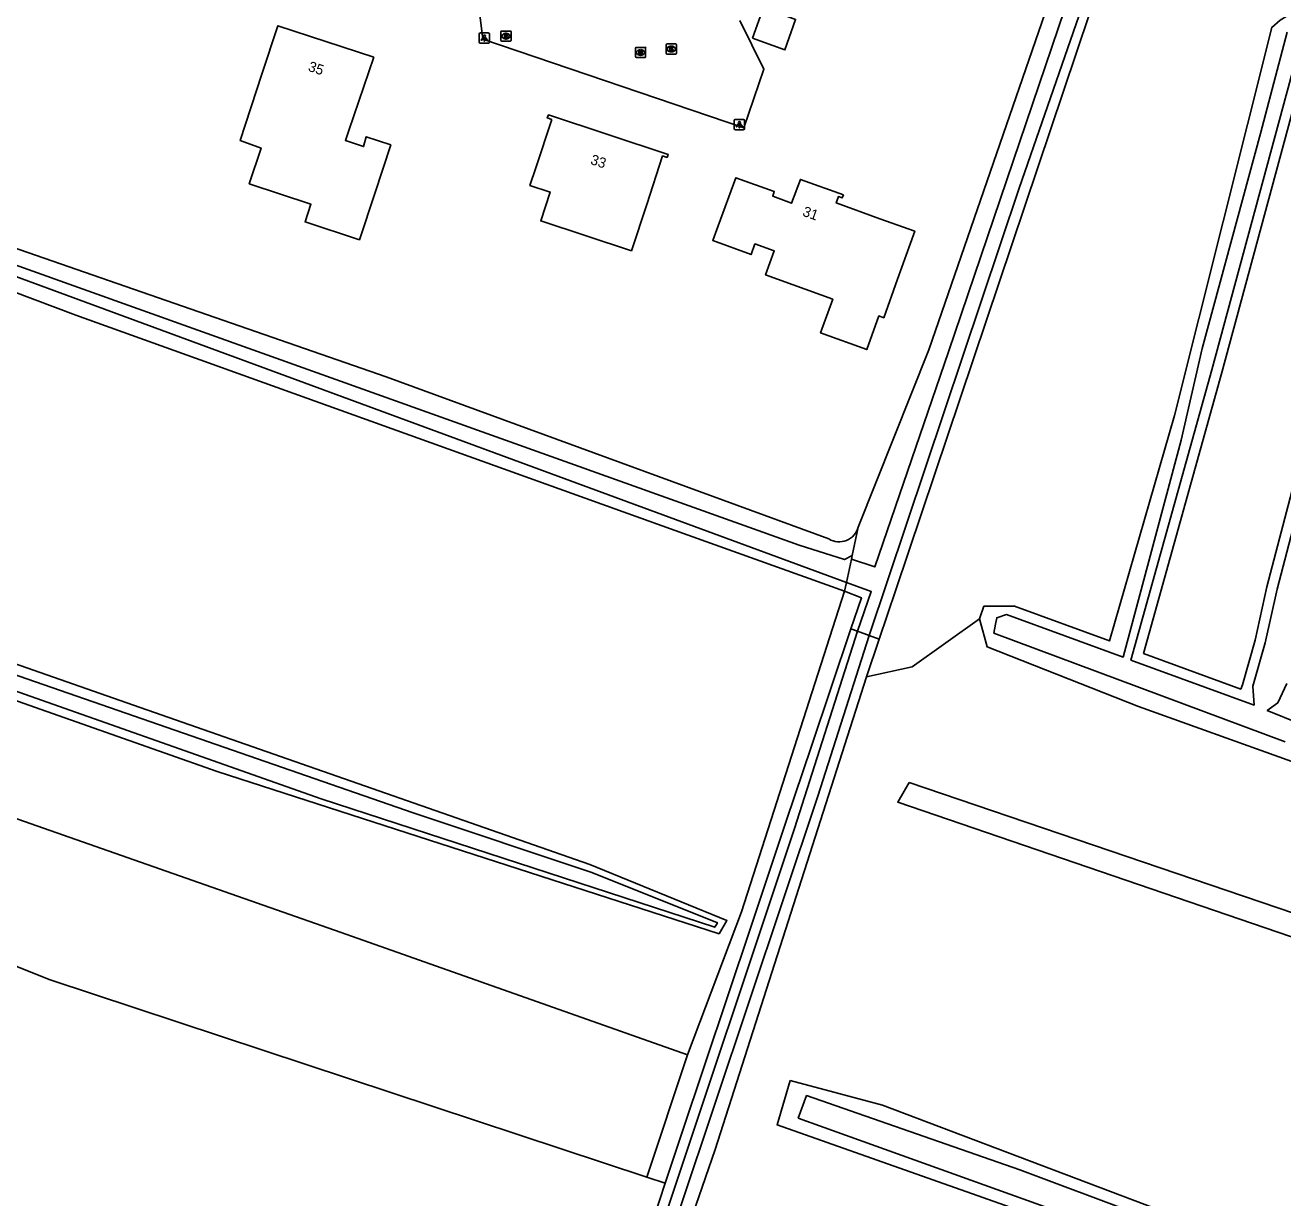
# Model space of a CAD drawing. Extents: x 163427 to 164190, y 380331 to 381641.
# Drawn here: x 163803 to 163926.2, y 380768 to 380882.8 of the extents above; entities that cross this region are included whole.
import ezdxf

# ---------------------------------------------------------------- set-up
doc = ezdxf.new("R2010")
doc.units = 0
for name, color, linetype in [('IMGEO_Brandkraan', 7, 'Continuous'), ('IMGEO_Erf', 7, 'Continuous'), ('IMGEO_Grasland_agrarisch', 7, 'Continuous'), ('IMGEO_Grasland_overig', 7, 'Continuous'), ('IMGEO_Greppel_droge_sloot', 7, 'Continuous'), ('IMGEO_Kolk', 7, 'Continuous'), ('IMGEO_Lichtpunt', 7, 'Continuous'), ('IMGEO_Loofbos', 7, 'Continuous'), ('IMGEO_Oever', 7, 'Continuous'), ('IMGEO_Pand', 7, 'Continuous'), ('IMGEO_Pand_nummerreeks', 7, 'Continuous'), ('IMGEO_Rijbaan_lokaal_open', 7, 'Continuous'), ('IMGEO_Rioolput', 7, 'Continuous'), ('IMGEO_Stuw', 7, 'Continuous'), ('IMGEO_Waterloop', 7, 'Continuous')]:
    doc.layers.add(name, color=color, linetype=linetype)

msp = doc.modelspace()

# ---------------------------------------------------------------- linework, layer by layer
at = {"layer": 'IMGEO_Brandkraan'}
for p, q in [((163849.57, 380881.29), (163849.57, 380882.15)), ((163849.65, 380882.22), (163850.5, 380882.22)), ((163850.06, 380882), (163850.09, 380882)), ((163850.08, 380881.44), (163850.06, 380881.44)), ((163850.57, 380882.15), (163850.57, 380881.29)), ((163850.5, 380881.22), (163849.65, 380881.22))]:
    msp.add_line(p, q, dxfattribs=at)
for points in [[(163849.57, 380881.29), (163849.57, 380882.15)], [(163849.65, 380882.22), (163850.5, 380882.22)], [(163849.92, 380881.92), (163849.92, 380881.52), (163850.13, 380881.52)], [(163850.15, 380881.92), (163849.92, 380881.92)], [(163850.1, 380881.84), (163850.05, 380881.84), (163850.05, 380881.76)], [(163850.05, 380881.76), (163850.1, 380881.76)], [(163850.11, 380881.69), (163850.05, 380881.69), (163850.05, 380881.61)], [(163850.05, 380881.61), (163850.11, 380881.61)], [(163850.57, 380882.15), (163850.57, 380881.29)], [(163850.5, 380881.22), (163849.65, 380881.22)]]:
    msp.add_lwpolyline(points, dxfattribs=at)
for centre, radius, start, end in [((163849.65, 380882.14), 0.0765, 91.552, 178.448), ((163849.65, 380882.14), 0.0765, 91.552, 178.448), ((163849.65, 380881.3), 0.0765, 181.552, 268.448), ((163849.65, 380881.3), 0.0765, 181.552, 268.448), ((163850.1, 380881.8), 0.0379, 267.8285, 90.9355), ((163850.11, 380881.65), 0.0404, 269.8759, 90.5077), ((163850.14, 380881.77), 0.251, 268.6676, 293.5347), ((163850.16, 380881.77), 0.145, 59.4692, 91.5367), ((163850.18, 380881.82), 0.0922, 285.5137, 58.1501), ((163850.19, 380881.63), 0.105, 301.3115, 78.989), ((163850.5, 380882.14), 0.0765, 1.552, 88.448), ((163850.5, 380882.14), 0.0765, 1.552, 88.448), ((163850.5, 380881.3), 0.0765, 271.552, 358.448), ((163850.5, 380881.3), 0.0765, 271.552, 358.448)]:
    msp.add_arc(centre, radius, start, end, dxfattribs=at)
for centre, major_axis, ratio, start_param, end_param in [((163850.06, 380881.72), (-0.387, 0.002), 0.722429, 4.712389, 7.853982), ((163850.08, 380881.72), (-0.39, 0.002), 0.717154, 1.570796, 4.712389)]:
    msp.add_ellipse(centre, major_axis=major_axis, ratio=ratio, start_param=start_param, end_param=end_param, dxfattribs=at)
at = {"layer": 'IMGEO_Erf'}
for points in [[(163884.57, 380833.66), (163891.49, 380851.02), (163921.54, 380938.09)], [(163722.38, 380903.7), (163722.68, 380892.47), (163724.73, 380888.9), (163776.86, 380869.69), (163838.33, 380848.36), (163881.69, 380832.5)]]:
    msp.add_lwpolyline(points, dxfattribs=at)
msp.add_arc((163882.69, 380834.17), 1.95, 239.1316, 344.8757, dxfattribs=at)
at = {"layer": 'IMGEO_Grasland_agrarisch'}
for points in [[(163926.15, 380937.37), (163908.96, 380889.16), (163908.48, 380887.73), (163888.24, 380827.51), (163886.61, 380822.68)], [(163883.23, 380827.4), (163866.17, 380833.49), (163807.96, 380854.39), (163721.68, 380886.95), (163719.31, 380891.61), (163718.75, 380896.63), (163719.39, 380902.7), (163678.49, 380902.52)], [(163896.44, 380824.69), (163896.88, 380825.91), (163899.86, 380825.91), (163909.16, 380822.51), (163915.53, 380844.59), (163925.06, 380882.57), (163925.89, 380883.28), (163926.65, 380883.74)], [(163929.29, 380882.42), (163920.17, 380848.79), (163912.52, 380821.28), (163922.03, 380817.8), (163922.19, 380818.22), (163923.44, 380822.58), (163924.59, 380827.81), (163930.35, 380849.84)], [(163751.58, 380837.47), (163750.94, 380835.21), (163762.55, 380830.58), (163821.8, 380809.72), (163870.94, 380793.85), (163871.71, 380795.14), (163858.27, 380800.64), (163814.25, 380815.99), (163783.54, 380826.74), (163751.58, 380837.47)], [(163885.37, 380818.99), (163889.84, 380819.99), (163896.44, 380824.69)], [(163896.44, 380824.69), (163897.18, 380821.94), (163912.01, 380816.1), (163942.06, 380805.33), (163956.62, 380799.91), (163972.01, 380794.19), (163986.44, 380788.83), (164023.5, 380778.15), (164025.34, 380779.03)], [(163886.61, 380822.68), (163885.37, 380818.99)], [(163885.37, 380818.99), (163870.55, 380772.74), (163862.61, 380749.76), (163850.97, 380716.26), (163866.45, 380710.77), (163918.79, 380691.64), (163955.96, 380678.97), (164011.19, 380658.9)], [(163877.91, 380779.48), (163886.93, 380777.06), (164017.54, 380727.62), (164017.06, 380725.53), (163876.62, 380775.13), (163877.91, 380779.48)], [(163865.66, 380769.42), (163865.1, 380767.74), (163859.16, 380750), (163847.78, 380716.01)]]:
    msp.add_lwpolyline(points, dxfattribs=at)
at = {"layer": 'IMGEO_Grasland_overig'}
for points in [[(163883.23, 380827.4), (163873.13, 380796.01), (163867.86, 380782)], [(163883.83, 380823.71), (163884.88, 380826.75), (163883.23, 380827.4)], [(163865.66, 380769.42), (163867.26, 380774.22), (163874.08, 380794.6), (163877.52, 380804.86), (163879.98, 380812.22), (163883.83, 380823.71)], [(163863.85, 380770.02), (163865.66, 380769.42)]]:
    msp.add_lwpolyline(points, dxfattribs=at)
at = {"layer": 'IMGEO_Greppel_droge_sloot'}
for points in [[(163926.38, 380812.63), (163897.85, 380823.28), (163898.01, 380824.15), (163898.13, 380824.78), (163899.09, 380825.1), (163910.51, 380820.93), (163916.21, 380842.18), (163918.26, 380851.14), (163923.95, 380872.19), (163926.56, 380882.1)], [(163928.08, 380881.85), (163919.19, 380849.06), (163911.28, 380820.64), (163923.33, 380816.23), (163923.22, 380818.1), (163924.43, 380822.33), (163925.58, 380827.58), (163931.34, 380849.59)], [(163926.54, 380818.36), (163925.65, 380816.44), (163924.62, 380815.71), (163927.84, 380814.41)], [(163889.56, 380808.66), (164019.08, 380764.63), (164018.6, 380762.23), (163888.44, 380806.74), (163889.56, 380808.66)]]:
    msp.add_lwpolyline(points, dxfattribs=at)
at = {"layer": 'IMGEO_Kolk'}
for p, q in [((163865.76, 380880.03), (163865.76, 380880.88)), ((163865.83, 380880.96), (163866.68, 380880.96)), ((163866.27, 380880.18), (163866.24, 380880.18)), ((163866.25, 380880.74), (163866.27, 380880.74)), ((163866.76, 380880.88), (163866.76, 380880.03)), ((163866.68, 380879.96), (163865.83, 380879.96))]:
    msp.add_line(p, q, dxfattribs=at)
for points in [[(163865.76, 380880.03), (163865.76, 380880.88)], [(163865.83, 380880.96), (163866.68, 380880.96)], [(163866.08, 380880.66), (163866.2, 380880.66), (163866.2, 380880.51), (163866.33, 380880.66), (163866.5, 380880.66), (163866.35, 380880.51), (163866.5, 380880.26), (163866.35, 380880.26), (163866.27, 380880.42), (163866.2, 380880.36), (163866.2, 380880.26), (163866.08, 380880.26), (163866.08, 380880.66)], [(163866.76, 380880.88), (163866.76, 380880.03)], [(163866.68, 380879.96), (163865.83, 380879.96)]]:
    msp.add_lwpolyline(points, dxfattribs=at)
for centre, start, end in [((163865.83, 380880.88), 91.552, 178.448), ((163865.83, 380880.88), 91.552, 178.448), ((163866.68, 380880.88), 1.552, 88.448), ((163866.68, 380880.88), 1.552, 88.448), ((163865.83, 380880.03), 181.552, 268.448), ((163865.83, 380880.03), 181.552, 268.448), ((163866.68, 380880.03), 271.552, 358.448), ((163866.68, 380880.03), 271.552, 358.448)]:
    msp.add_arc(centre, 0.0765, start, end, dxfattribs=at)
for centre, major_axis, ratio, start_param, end_param in [((163866.24, 380880.46), (-0.387, 0.002), 0.722429, 4.712389, 7.853982), ((163866.27, 380880.46), (-0.39, 0.002), 0.717154, 1.570796, 4.712389)]:
    msp.add_ellipse(centre, major_axis=major_axis, ratio=ratio, start_param=start_param, end_param=end_param, dxfattribs=at)
at = {"layer": 'IMGEO_Lichtpunt'}
for p, q in [((163847.45, 380881.93), (163847.45, 380881.13)), ((163847.45, 380881.93), (163847.45, 380881.13)), ((163848.35, 380882.03), (163847.54, 380882.03)), ((163848.35, 380882.03), (163847.54, 380882.03)), ((163848.44, 380881.13), (163848.44, 380881.93)), ((163848.44, 380881.13), (163848.44, 380881.93)), ((163847.54, 380881.03), (163848.35, 380881.03)), ((163847.54, 380881.03), (163848.35, 380881.03)), ((163872.43, 380873.47), (163872.43, 380872.66)), ((163872.43, 380873.47), (163872.43, 380872.66)), ((163873.33, 380873.56), (163872.52, 380873.56)), ((163873.33, 380873.56), (163872.52, 380873.56)), ((163873.43, 380872.66), (163873.43, 380873.47)), ((163873.43, 380872.66), (163873.43, 380873.47)), ((163872.52, 380872.56), (163873.33, 380872.56)), ((163872.52, 380872.56), (163873.33, 380872.56))]:
    msp.add_line(p, q, dxfattribs=at)
for points in [[(163847.82, 380881.6), (163847.86, 380881.57), (163847.67, 380881.31), (163847.63, 380881.33), (163847.82, 380881.6)], [(163847.92, 380881.55), (163847.97, 380881.55), (163847.97, 380881.23), (163847.92, 380881.23), (163847.92, 380881.55)], [(163848.03, 380881.57), (163848.07, 380881.6), (163848.26, 380881.33), (163848.22, 380881.31), (163848.03, 380881.57)], [(163872.8, 380873.13), (163872.84, 380873.1), (163872.65, 380872.84), (163872.62, 380872.87), (163872.8, 380873.13)], [(163872.9, 380873.08), (163872.95, 380873.08), (163872.95, 380872.76), (163872.9, 380872.76), (163872.9, 380873.08)], [(163873.01, 380873.1), (163873.05, 380873.13), (163873.24, 380872.87), (163873.2, 380872.84), (163873.01, 380873.1)]]:
    msp.add_lwpolyline(points, dxfattribs=at)
for centre in [(163847.95, 380881.73), (163872.93, 380873.26)]:
    msp.add_circle(centre, 0.0994, dxfattribs=at)
for centre, start, end in [((163847.54, 380881.93), 90, 180), ((163847.54, 380881.93), 90, 180), ((163848.35, 380881.93), 0, 90), ((163848.35, 380881.93), 0, 90), ((163847.54, 380881.13), 180, 270), ((163847.54, 380881.13), 180, 270), ((163848.35, 380881.13), 270, 0), ((163848.35, 380881.13), 270, 360), ((163872.52, 380873.47), 90, 180), ((163872.52, 380873.47), 90, 180), ((163872.52, 380872.66), 180, 270), ((163872.52, 380872.66), 180, 270), ((163873.33, 380873.47), 0, 90), ((163873.33, 380873.47), 0, 90), ((163873.33, 380872.66), 270, 0), ((163873.33, 380872.66), 270, 360)]:
    msp.add_arc(centre, 0.0946, start, end, dxfattribs=at)
at = {"layer": 'IMGEO_Loofbos'}
for points in [[(163867.86, 380782), (163833.93, 380793.97), (163766.73, 380817.49), (163761.55, 380817.02), (163755.62, 380815.99)], [(163754.36, 380812.45), (163760.73, 380807.17), (163805.43, 380789.35), (163863.85, 380770.02)], [(163867.86, 380782), (163863.85, 380770.02)]]:
    msp.add_lwpolyline(points, dxfattribs=at)
at = {"layer": 'IMGEO_Oever'}
for points in [[(163884.57, 380833.66), (163883.98, 380830.89)], [(163883.41, 380828.23), (163883.23, 380827.4)], [(163884.5, 380823.46), (163883.83, 380823.71)], [(163885.64, 380823.04), (163886.61, 380822.68)]]:
    msp.add_lwpolyline(points, dxfattribs=at)
at = {"layer": 'IMGEO_Pand'}
for points in [[(163874.21, 380881.51), (163877.38, 380880.38), (163878.44, 380883.35), (163875.28, 380884.52), (163874.21, 380881.51)], [(163837.12, 380879.65), (163834.67, 380872.47), (163834.35, 380871.52), (163836.12, 380870.91), (163836.39, 380871.87), (163838.79, 380871.07), (163837.22, 380866.33), (163835.72, 380861.79), (163830.4, 380863.54), (163830.97, 380865.27), (163824.93, 380867.27), (163826.08, 380870.77), (163824.04, 380871.49), (163826.17, 380877.99), (163827.73, 380882.74), (163837.12, 380879.65)], [(163854.55, 380873.57), (163854.12, 380873.71), (163854.22, 380874.01), (163865.94, 380870.15), (163865.84, 380869.85), (163865.41, 380869.99), (163863.85, 380865.24), (163862.35, 380860.71), (163853.48, 380863.64), (163854.41, 380866.46), (163852.42, 380867.11), (163852.98, 380868.82), (163854.55, 380873.57)], [(163883.12, 380866.18), (163883.01, 380865.89), (163882.63, 380866.02), (163882.41, 380865.4), (163886.69, 380863.85), (163890.11, 380862.62), (163888.42, 380857.92), (163887.06, 380854.15), (163886.59, 380854.33), (163885.4, 380851.03), (163880.88, 380852.67), (163882.07, 380855.96), (163875.49, 380858.34), (163876.34, 380860.69), (163874.45, 380861.38), (163874.08, 380860.34), (163870.32, 380861.71), (163870.85, 380863.16), (163872.57, 380867.85), (163876.35, 380866.5), (163876.19, 380866.06), (163878.04, 380865.36), (163878.9, 380867.7), (163883.12, 380866.18)]]:
    msp.add_lwpolyline(points, dxfattribs=at)
at = {"layer": 'IMGEO_Rijbaan_lokaal_open'}
msp.add_lwpolyline([(163872.96, 380883.26), (163875.31, 380878.49), (163873.37, 380872.75), (163847.81, 380881.42), (163847.05, 380887.55), (163858.35, 380888.96)], dxfattribs=at)
at = {"layer": 'IMGEO_Rioolput'}
for p, q in [((163862.75, 380879.7), (163862.75, 380880.55)), ((163862.83, 380880.62), (163863.68, 380880.62)), ((163863.24, 380880.4), (163863.26, 380880.4)), ((163863.75, 380880.55), (163863.75, 380879.7)), ((163863.68, 380879.62), (163862.83, 380879.62)), ((163863.26, 380879.84), (163863.24, 380879.84))]:
    msp.add_line(p, q, dxfattribs=at)
for points in [[(163862.75, 380879.7), (163862.75, 380880.55)], [(163862.83, 380880.62), (163863.68, 380880.62)], [(163863.34, 380880.32), (163863.09, 380880.32), (163863.09, 380879.92)], [(163863.09, 380879.92), (163863.21, 380879.92), (163863.21, 380880.09), (163863.22, 380880.09)], [(163863.27, 380880.24), (163863.21, 380880.24), (163863.21, 380880.16)], [(163863.21, 380880.16), (163863.26, 380880.16)], [(163863.27, 380880.06), (163863.34, 380879.92), (163863.48, 380879.92), (163863.42, 380880.05)], [(163863.75, 380880.55), (163863.75, 380879.7)], [(163863.68, 380879.62), (163862.83, 380879.62)]]:
    msp.add_lwpolyline(points, dxfattribs=at)
for centre, radius, start, end in [((163862.83, 380880.55), 0.0765, 91.552, 178.448), ((163862.83, 380880.55), 0.0765, 91.552, 178.448), ((163863.22, 380880.03), 0.0533, 26.0293, 88.6989), ((163863.25, 380880.35), 0.19, 274.7715, 282.9687), ((163863.27, 380880.15), 0.0964, 77.0061, 93.1865), ((163863.29, 380880.2), 0.0378, 276.6634, 79.6772), ((163863.34, 380880.21), 0.109, 350.3612, 89.416), ((163863.34, 380880.21), 0.112, 277.5842, 350.9817), ((163863.32, 380880), 0.108, 29.5134, 73.7905), ((163863.68, 380880.55), 0.0765, 1.552, 88.448), ((163863.68, 380880.55), 0.0765, 1.552, 88.448), ((163862.83, 380879.7), 0.0765, 181.552, 268.448), ((163862.83, 380879.7), 0.0765, 181.552, 268.448), ((163863.68, 380879.7), 0.0765, 271.552, 358.448), ((163863.68, 380879.7), 0.0765, 271.552, 358.448)]:
    msp.add_arc(centre, radius, start, end, dxfattribs=at)
for centre, major_axis, ratio, start_param, end_param in [((163863.24, 380880.12), (-0.387, 0.002), 0.722429, 4.712389, 7.853982), ((163863.26, 380880.12), (-0.39, 0.002), 0.717154, 1.570796, 4.712389)]:
    msp.add_ellipse(centre, major_axis=major_axis, ratio=ratio, start_param=start_param, end_param=end_param, dxfattribs=at)
at = {"layer": 'IMGEO_Stuw'}
msp.add_lwpolyline([(163886.61, 380822.68), (163885.64, 380823.04), (163884.5, 380823.46), (163883.83, 380823.71)], dxfattribs=at)
at = {"layer": 'IMGEO_Waterloop'}
for points in [[(163923.14, 380938.5), (163893.42, 380850.83), (163886.19, 380829.76), (163883.9, 380830.51)], [(163925.5, 380938.35), (163919.12, 380920.48), (163910.38, 380895.84), (163900.32, 380866.85), (163885.64, 380823.04)], [(163883.98, 380830.89), (163883.21, 380830.48), (163878.77, 380831.88), (163778.96, 380867.55), (163725.33, 380887.76), (163724.1, 380888.4), (163722.1, 380891.88), (163721.85, 380903.49)], [(163676.18, 380898.27), (163677.58, 380902.31), (163677.81, 380902.6), (163678.29, 380902.95), (163679.61, 380902.91), (163719.65, 380903.25), (163719.9, 380903.02), (163719.87, 380902.66), (163719.58, 380896.74), (163719.99, 380891.73), (163722.53, 380887.49), (163883.41, 380828.23)], [(163752.4, 380836.25), (163756.9, 380834.85), (163768.58, 380830.77), (163840.97, 380805.68), (163858.49, 380799.86), (163870.78, 380794.93), (163870.51, 380794.49), (163831.97, 380807.06), (163786.24, 380823.19), (163752.23, 380835.53), (163752.4, 380836.25)], [(163883.9, 380830.51), (163883.98, 380830.89)], [(163883.9, 380830.51), (163883.41, 380828.23)], [(163884.5, 380823.46), (163885.85, 380827.34), (163883.41, 380828.23)], [(163847.78, 380713.08), (163848.25, 380714.25), (163852.25, 380725.75), (163865.23, 380764.93), (163878.33, 380804.15), (163884.5, 380823.46)], [(163884.5, 380823.46), (163885.64, 380823.04)], [(163885.64, 380823.04), (163880.62, 380807.33), (163867.15, 380767.12), (163855.9, 380733.84), (163850.03, 380716), (163850.51, 380714.94), (163931.66, 380685.72), (163999.94, 380660.94), (164014.38, 380656.08)], [(163878.68, 380775.8), (163879.51, 380778.01), (163900.38, 380770.75), (163946.24, 380753.57), (163994.9, 380735.48), (164016.64, 380727.33), (164016.51, 380726.44), (163990.06, 380735.91), (163941.78, 380753.15), (163878.68, 380775.8)]]:
    msp.add_lwpolyline(points, dxfattribs=at)

# ---------------------------------------------------------------- texts
at = {"layer": 'IMGEO_Pand_nummerreeks'}
for s, rotation, p in [('35', 341.8029, (163830.62, 380878.34)), ('33', 341.7603, (163858.27, 380869.22)), ('31', 340.3015, (163879.04, 380864.16))]:
    msp.add_text(s, height=1, rotation=rotation, dxfattribs=at).set_placement(p)

doc.saveas('drawing.dxf')
